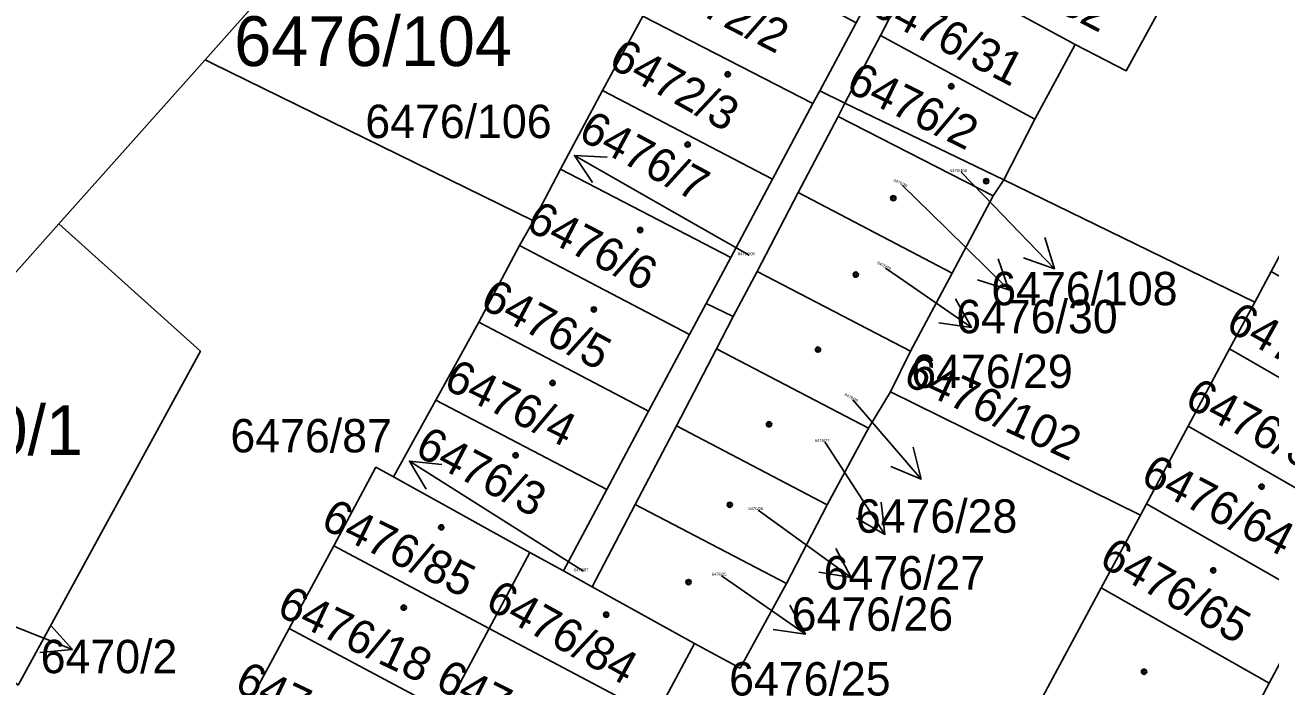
# Model space of a CAD drawing. Extents: x -596233 to -595156, y -1161235 to -1159375.
# Drawn here: x -595809.88 to -595767.38, y -1159612.04 to -1159589.46 of the extents above; entities that cross this region are included whole.
import ezdxf

# ---------------------------------------------------------------- set-up
doc = ezdxf.new("R2010")
doc.units = 0
for name, color, linetype in [('KN_KULTURY', 7, 'Continuous'), ('KN_PARC_CIS_POM', 7, 'Continuous'), ('KN_PARC_CIS_POZ', 7, 'Continuous'), ('KN_PARC_CIS_STAV', 7, 'Continuous'), ('KN_PARC_PLOCHA', 7, 'Continuous'), ('PARC_C_SIPKA', 7, 'Continuous'), ('parcely_l', 7, 'Continuous')]:
    doc.layers.add(name, color=color, linetype=linetype)

msp = doc.modelspace()

# ---------------------------------------------------------------- linework, layer by layer
at = {"layer": 'KN_KULTURY'}
for centre, radius in [((-595785.89, -1159591.15), 0.09), ((-595785.89, -1159591.15), 0.0398), ((-595778.26, -1159591.56), 0.09), ((-595778.26, -1159591.56), 0.0398), ((-595787.26, -1159593.55), 0.09), ((-595787.26, -1159593.55), 0.0398), ((-595777.07, -1159594.8), 0.09), ((-595777.07, -1159594.8), 0.0398), ((-595780.24, -1159595.38), 0.09), ((-595780.24, -1159595.38), 0.0398), ((-595788.88, -1159596.47), 0.09), ((-595788.88, -1159596.47), 0.0398), ((-595781.52, -1159597.99), 0.09), ((-595781.52, -1159597.99), 0.0398), ((-595790.46, -1159599.18), 0.09), ((-595790.46, -1159599.18), 0.0398), ((-595782.81, -1159600.55), 0.09), ((-595782.81, -1159600.55), 0.0398), ((-595791.87, -1159601.69), 0.09), ((-595791.87, -1159601.69), 0.0398), ((-595784.48, -1159603.1), 0.09), ((-595784.48, -1159603.1), 0.0398), ((-595793.13, -1159604.16), 0.09), ((-595793.13, -1159604.16), 0.0398), ((-595767.67, -1159605.23), 0.09), ((-595767.67, -1159605.23), 0.0398), ((-595785.82, -1159605.85), 0.09), ((-595785.82, -1159605.85), 0.0398), ((-595795.67, -1159606.62), 0.09), ((-595795.67, -1159606.62), 0.0398), ((-595769.32, -1159608.09), 0.09), ((-595769.32, -1159608.09), 0.0398), ((-595787.23, -1159608.49), 0.09), ((-595787.23, -1159608.49), 0.0398), ((-595796.95, -1159609.36), 0.09), ((-595796.95, -1159609.36), 0.0398), ((-595790.04, -1159609.6), 0.09), ((-595790.04, -1159609.6), 0.0398), ((-595771.68, -1159611.55), 0.09), ((-595771.68, -1159611.55), 0.0398)]:
    msp.add_circle(centre, radius, dxfattribs=at)
at = {"layer": 'KN_PARC_PLOCHA'}
for points in [[(-595701.4, -1159505.18), (-595757.67, -1159546.29), (-595773.81, -1159559.78), (-595782.65, -1159568.39), (-595789.27, -1159574.83), (-595792.2, -1159577.69), (-595797.93, -1159584.14), (-595803.73, -1159590.66), (-595808.72, -1159596.26), (-595817.32, -1159605.93), (-595824.44, -1159615.08), (-595831.93, -1159624.7), (-595841.12, -1159636.52), (-595846.07, -1159642.88), (-595850.41, -1159648.46), (-595854.79, -1159654.08), (-595859.27, -1159659.84), (-595868.71, -1159674.59), (-595870.61, -1159673.67), (-595878.47, -1159689.8), (-595881.07, -1159695.13)], [(-595761.71, -1159587.39), (-595763.11, -1159589.99), (-595764.48, -1159592.55), (-595765.9, -1159595.19), (-595767.34, -1159597.88), (-595767.9, -1159598.93), (-595776.47, -1159594.76), (-595775.41, -1159592.68), (-595774.03, -1159590.13), (-595772.29, -1159591.03), (-595770.73, -1159588.18)], [(-595810.11, -1159612.01), (-595803.89, -1159600.61), (-595808.72, -1159596.26), (-595803.73, -1159590.66), (-595803.48, -1159590.78), (-595792.52, -1159596.16), (-595793, -1159597), (-595794.38, -1159599.62), (-595795.85, -1159602.28), (-595797.3, -1159604.9), (-595797.9, -1159604.57), (-595799.34, -1159607.25), (-595800.86, -1159610.07), (-595802.28, -1159612.71)], [(-595788.36, -1159613.08), (-595787.03, -1159610.59), (-595785.47, -1159611.43), (-595783.89, -1159608.54), (-595782.5, -1159605.85), (-595781.09, -1159603.23), (-595780.33, -1159601.99), (-595771.8, -1159606.2), (-595773.14, -1159608.68), (-595775.46, -1159613.01)], [(-595740.01, -1159652.19), (-595779.33, -1159630.18), (-595770.64, -1159615.77), (-595769.71, -1159616.26), (-595767.41, -1159611.94), (-595765.89, -1159609.08)]]:
    msp.add_lwpolyline(points, dxfattribs=at)
for points in [[(-595788.61, -1159588.88), (-595788.79, -1159589.17), (-595790.16, -1159591.7), (-595791.6, -1159594.39), (-595792.52, -1159596.16), (-595803.48, -1159590.78), (-595803.73, -1159590.66), (-595797.93, -1159584.14), (-595797.45, -1159584.38)], [(-595770.73, -1159588.18), (-595772.29, -1159591.03), (-595774.03, -1159590.13), (-595777.85, -1159588.05), (-595776.31, -1159585.18)], [(-595781.51, -1159589.39), (-595782.75, -1159591.72), (-595782.98, -1159592.15), (-595788.79, -1159589.17), (-595788.61, -1159588.88), (-595787.28, -1159586.27)], [(-595779.26, -1159587.11), (-595780.68, -1159589.83), (-595781.89, -1159592.14), (-595782.75, -1159591.72), (-595781.51, -1159589.39), (-595780.07, -1159586.69)], [(-595778.47, -1159587.53), (-595777.85, -1159588.05), (-595774.03, -1159590.13), (-595775.41, -1159592.68), (-595780.68, -1159589.83), (-595779.26, -1159587.11)], [(-595782.98, -1159592.15), (-595784.36, -1159594.73), (-595790.16, -1159591.7), (-595788.79, -1159589.17)], [(-595775.41, -1159592.68), (-595776.47, -1159594.76), (-595781.89, -1159592.14), (-595780.68, -1159589.83)], [(-595784.36, -1159594.73), (-595785.79, -1159597.41), (-595791.6, -1159594.39), (-595790.16, -1159591.7)], [(-595781.89, -1159592.14), (-595782.12, -1159592.59), (-595783.49, -1159595.19), (-595784.89, -1159597.88), (-595785.7, -1159599.42), (-595786.63, -1159598.98), (-595785.79, -1159597.41), (-595784.36, -1159594.73), (-595782.98, -1159592.15), (-595782.75, -1159591.72)], [(-595776.47, -1159594.76), (-595776.83, -1159595.3), (-595782.12, -1159592.59), (-595781.89, -1159592.14)], [(-595776.83, -1159595.3), (-595778.23, -1159597.94), (-595783.49, -1159595.19), (-595782.12, -1159592.59)], [(-595785.79, -1159597.41), (-595786.63, -1159598.98), (-595787.19, -1159600.04), (-595793, -1159597), (-595792.52, -1159596.16), (-595791.6, -1159594.39)], [(-595767.9, -1159598.93), (-595768.76, -1159600.53), (-595770.18, -1159603.17), (-595771.6, -1159605.82), (-595771.8, -1159606.2), (-595780.33, -1159601.99), (-595779.65, -1159600.61), (-595778.23, -1159597.94), (-595776.83, -1159595.3), (-595776.47, -1159594.76)], [(-595778.23, -1159597.94), (-595779.65, -1159600.61), (-595784.89, -1159597.88), (-595783.49, -1159595.19)], [(-595810.11, -1159612.01), (-595811.59, -1159610.76), (-595810.32, -1159608.37), (-595815.99, -1159605.34), (-595816.62, -1159606.52), (-595817.32, -1159605.93), (-595808.72, -1159596.26), (-595803.89, -1159600.61)], [(-595787.19, -1159600.04), (-595788.59, -1159602.65), (-595794.38, -1159599.62), (-595793, -1159597)], [(-595779.65, -1159600.61), (-595780.33, -1159601.99), (-595781.09, -1159603.23), (-595786.27, -1159600.52), (-595785.7, -1159599.42), (-595784.89, -1159597.88)], [(-595761.68, -1159601.15), (-595763.08, -1159603.8), (-595768.76, -1159600.53), (-595767.9, -1159598.93), (-595767.34, -1159597.88)], [(-595785.7, -1159599.42), (-595786.27, -1159600.52), (-595787.64, -1159603.15), (-595789.05, -1159605.84), (-595790.52, -1159608.65), (-595791.5, -1159608.1), (-595790.02, -1159605.33), (-595788.59, -1159602.65), (-595787.19, -1159600.04), (-595786.63, -1159598.98)], [(-595788.59, -1159602.65), (-595790.02, -1159605.33), (-595795.85, -1159602.28), (-595794.38, -1159599.62)], [(-595781.09, -1159603.23), (-595782.5, -1159605.85), (-595787.64, -1159603.15), (-595786.27, -1159600.52)], [(-595763.08, -1159603.8), (-595764.48, -1159606.44), (-595770.18, -1159603.17), (-595768.76, -1159600.53)], [(-595790.02, -1159605.33), (-595791.5, -1159608.1), (-595792.64, -1159607.48), (-595797.3, -1159604.9), (-595795.85, -1159602.28)], [(-595782.5, -1159605.85), (-595783.89, -1159608.54), (-595789.05, -1159605.84), (-595787.64, -1159603.15)], [(-595764.48, -1159606.44), (-595765.89, -1159609.08), (-595771.6, -1159605.82), (-595770.18, -1159603.17)], [(-595797.3, -1159604.9), (-595792.64, -1159607.48), (-595794.03, -1159610.07), (-595799.34, -1159607.25), (-595797.9, -1159604.57)], [(-595783.89, -1159608.54), (-595785.47, -1159611.43), (-595787.03, -1159610.59), (-595790.52, -1159608.65), (-595789.05, -1159605.84)], [(-595765.89, -1159609.08), (-595767.41, -1159611.94), (-595773.14, -1159608.68), (-595771.8, -1159606.2), (-595771.6, -1159605.82)], [(-595794.03, -1159610.07), (-595795.55, -1159612.91), (-595800.86, -1159610.07), (-595799.34, -1159607.25)], [(-595791.5, -1159608.1), (-595790.52, -1159608.65), (-595787.03, -1159610.59), (-595788.36, -1159613.08), (-595794.03, -1159610.07), (-595792.64, -1159607.48)], [(-595767.41, -1159611.94), (-595769.71, -1159616.26), (-595770.64, -1159615.77), (-595771.71, -1159615.21), (-595775.46, -1159613.01), (-595773.14, -1159608.68)], [(-595795.55, -1159612.91), (-595796.96, -1159615.54), (-595802.28, -1159612.71), (-595800.86, -1159610.07)], [(-595788.36, -1159613.08), (-595789.89, -1159615.95), (-595795.55, -1159612.91), (-595794.03, -1159610.07)]]:
    msp.add_lwpolyline(points, close=True, dxfattribs=at)
at = {"layer": 'PARC_C_SIPKA'}
for points in [[(-595790.5043, -1159594.8508), (-595791.1239, -1159593.9202), (-595790.0076, -1159593.9828)], [(-595785.16, -1159597.33), (-595788.52, -1159595.41), (-595791.1239, -1159593.9202)], [(-595777.92, -1159594.49), (-595776.82, -1159595.63), (-595774.7383, -1159597.7902)], [(-595779.94, -1159594.94), (-595778.44, -1159596.41), (-595776.2982, -1159598.5106)], [(-595775.0722, -1159596.7232), (-595774.7383, -1159597.7902), (-595775.7923, -1159597.4171)], [(-595776.662, -1159597.4534), (-595776.2982, -1159598.5106), (-595777.3622, -1159598.1674)], [(-595780.5, -1159597.77), (-595780.04, -1159598.09), (-595777.574, -1159599.7985)], [(-595778.1113, -1159598.818), (-595777.574, -1159599.7985), (-595778.6808, -1159599.64)], [(-595781.62, -1159602.27), (-595781.25, -1159602.7), (-595779.29, -1159604.9712)], [(-595782.58, -1159603.7), (-595782.16, -1159604.35), (-595780.5309, -1159606.8691)], [(-595779.5648, -1159603.8875), (-595779.29, -1159604.9712), (-595780.3219, -1159604.5408)], [(-595796.1778, -1159605.3143), (-595796.7561, -1159604.3574), (-595795.6436, -1159604.4689)], [(-595790.81, -1159608.12), (-595794.22, -1159605.96), (-595796.7561, -1159604.3574)], [(-595784.85, -1159606.03), (-595784.11, -1159606.57), (-595781.6818, -1159608.3318)], [(-595780.6541, -1159605.7579), (-595780.5309, -1159606.8691), (-595781.4938, -1159606.3009)], [(-595782.1976, -1159607.3398), (-595781.6818, -1159608.3318), (-595782.7848, -1159608.1492)], [(-595786.1, -1159608.27), (-595785.7, -1159608.55), (-595783.2375, -1159610.2634)], [(-595812.01, -1159609.34), (-595811.05, -1159609.69), (-595808.258, -1159610.7876)], [(-595783.7727, -1159609.2819), (-595783.2375, -1159610.2634), (-595784.3439, -1159610.1027)], [(-595809.0057, -1159609.9564), (-595808.258, -1159610.7876), (-595809.3716, -1159610.8871)]]:
    msp.add_lwpolyline(points, dxfattribs=at)
at = {"layer": 'parcely_l'}
for points in [[(-595797.93, -1159584.14), (-595803.73, -1159590.66)], [(-595780.68, -1159589.83), (-595779.26, -1159587.11)], [(-595777.85, -1159588.05), (-595774.03, -1159590.13)], [(-595774.03, -1159590.13), (-595772.29, -1159591.03), (-595770.73, -1159588.18)], [(-595788.79, -1159589.17), (-595790.16, -1159591.7)], [(-595788.79, -1159589.17), (-595782.98, -1159592.15)], [(-595782.75, -1159591.72), (-595781.51, -1159589.39)], [(-595781.89, -1159592.14), (-595780.68, -1159589.83)], [(-595775.41, -1159592.68), (-595780.68, -1159589.83)], [(-595774.03, -1159590.13), (-595775.41, -1159592.68)], [(-595803.73, -1159590.66), (-595808.72, -1159596.26)], [(-595792.52, -1159596.16), (-595803.48, -1159590.78), (-595803.73, -1159590.66)], [(-595790.16, -1159591.7), (-595791.6, -1159594.39)], [(-595784.36, -1159594.73), (-595790.16, -1159591.7)], [(-595782.98, -1159592.15), (-595782.75, -1159591.72)], [(-595782.75, -1159591.72), (-595781.89, -1159592.14)], [(-595784.36, -1159594.73), (-595782.98, -1159592.15)], [(-595781.89, -1159592.14), (-595782.12, -1159592.59)], [(-595776.47, -1159594.76), (-595781.89, -1159592.14)], [(-595782.12, -1159592.59), (-595783.49, -1159595.19)], [(-595782.12, -1159592.59), (-595776.83, -1159595.3)], [(-595776.47, -1159594.76), (-595775.41, -1159592.68)], [(-595791.6, -1159594.39), (-595792.52, -1159596.16)], [(-595785.79, -1159597.41), (-595791.6, -1159594.39)], [(-595785.79, -1159597.41), (-595784.36, -1159594.73)], [(-595776.83, -1159595.3), (-595776.47, -1159594.76)], [(-595776.47, -1159594.76), (-595767.9, -1159598.93)], [(-595784.89, -1159597.88), (-595783.49, -1159595.19)], [(-595783.49, -1159595.19), (-595778.23, -1159597.94)], [(-595778.23, -1159597.94), (-595776.83, -1159595.3)], [(-595808.72, -1159596.26), (-595817.32, -1159605.93)], [(-595808.72, -1159596.26), (-595803.89, -1159600.61), (-595810.11, -1159612.01)], [(-595793, -1159597), (-595792.52, -1159596.16)], [(-595794.38, -1159599.62), (-595793, -1159597)], [(-595793, -1159597), (-595787.19, -1159600.04)], [(-595786.63, -1159598.98), (-595785.79, -1159597.41)], [(-595785.7, -1159599.42), (-595784.89, -1159597.88)], [(-595779.65, -1159600.61), (-595784.89, -1159597.88)], [(-595778.23, -1159597.94), (-595779.65, -1159600.61)], [(-595767.34, -1159597.88), (-595767.9, -1159598.93)], [(-595786.63, -1159598.98), (-595787.19, -1159600.04)], [(-595785.7, -1159599.42), (-595786.63, -1159598.98)], [(-595767.9, -1159598.93), (-595768.76, -1159600.53)], [(-595795.85, -1159602.28), (-595794.38, -1159599.62)], [(-595794.38, -1159599.62), (-595788.59, -1159602.65)], [(-595786.27, -1159600.52), (-595785.7, -1159599.42)], [(-595787.19, -1159600.04), (-595788.59, -1159602.65)], [(-595787.64, -1159603.15), (-595786.27, -1159600.52)], [(-595781.09, -1159603.23), (-595786.27, -1159600.52)], [(-595768.76, -1159600.53), (-595770.18, -1159603.17)], [(-595768.76, -1159600.53), (-595763.08, -1159603.8)], [(-595779.65, -1159600.61), (-595780.33, -1159601.99)], [(-595795.85, -1159602.28), (-595797.3, -1159604.9)], [(-595790.02, -1159605.33), (-595795.85, -1159602.28)], [(-595780.33, -1159601.99), (-595781.09, -1159603.23)], [(-595771.8, -1159606.2), (-595780.33, -1159601.99)], [(-595788.59, -1159602.65), (-595790.02, -1159605.33)], [(-595787.64, -1159603.15), (-595789.05, -1159605.84)], [(-595782.5, -1159605.85), (-595787.64, -1159603.15)], [(-595781.09, -1159603.23), (-595782.5, -1159605.85)], [(-595771.6, -1159605.82), (-595770.18, -1159603.17)], [(-595770.18, -1159603.17), (-595764.48, -1159606.44)], [(-595799.34, -1159607.25), (-595797.9, -1159604.57), (-595797.3, -1159604.9)], [(-595797.3, -1159604.9), (-595792.64, -1159607.48)], [(-595790.02, -1159605.33), (-595791.5, -1159608.1)], [(-595790.52, -1159608.65), (-595789.05, -1159605.84)], [(-595789.05, -1159605.84), (-595783.89, -1159608.54)], [(-595783.89, -1159608.54), (-595782.5, -1159605.85)], [(-595771.6, -1159605.82), (-595771.8, -1159606.2)], [(-595765.89, -1159609.08), (-595771.6, -1159605.82)], [(-595773.14, -1159608.68), (-595771.8, -1159606.2)], [(-595800.86, -1159610.07), (-595799.34, -1159607.25)], [(-595794.03, -1159610.07), (-595799.34, -1159607.25)], [(-595794.03, -1159610.07), (-595792.64, -1159607.48)], [(-595792.64, -1159607.48), (-595791.5, -1159608.1)], [(-595791.5, -1159608.1), (-595790.52, -1159608.65)], [(-595787.03, -1159610.59), (-595790.52, -1159608.65)], [(-595783.89, -1159608.54), (-595785.47, -1159611.43), (-595787.03, -1159610.59)], [(-595773.14, -1159608.68), (-595775.46, -1159613.01)], [(-595767.41, -1159611.94), (-595773.14, -1159608.68)], [(-595765.89, -1159609.08), (-595767.41, -1159611.94)], [(-595800.86, -1159610.07), (-595802.28, -1159612.71)], [(-595795.55, -1159612.91), (-595800.86, -1159610.07)], [(-595795.55, -1159612.91), (-595794.03, -1159610.07)], [(-595794.03, -1159610.07), (-595788.36, -1159613.08)], [(-595787.03, -1159610.59), (-595788.36, -1159613.08)], [(-595770.64, -1159615.77), (-595769.71, -1159616.26), (-595767.41, -1159611.94)]]:
    msp.add_lwpolyline(points, dxfattribs=at)

# ---------------------------------------------------------------- texts
at = {"layer": 'KN_PARC_CIS_POM'}
for s, p in [('6476/108', (-595778.3033, -1159594.49)), ('6476/106', (-595785.5433, -1159597.33)), ('6476/27', (-595782.9133, -1159603.7)), ('6476/26', (-595785.1833, -1159606.03)), ('6476/87', (-595791.1433, -1159608.12)), ('6476/25', (-595786.4333, -1159608.27))]:
    msp.add_text(s, height=0.1, dxfattribs=at).set_placement(p)
for s, rotation, p in [('6476/30', 335.13884, (-595780.2424, -1159594.7999)), ('6476/29', 332.93529, (-595780.7968, -1159597.6183)), ('6476/28', 332.87123, (-595781.9167, -1159602.118))]:
    msp.add_text(s, height=0.1, rotation=rotation, dxfattribs=at).set_placement(p)
at = {"layer": 'KN_PARC_CIS_POZ'}
for s, height, p in [('6476/104', 1.7, (-595802.7366, -1159590.87)), ('6476/106', 1.14, (-595798.26, -1159593.33)), ('6470/1', 1.7, (-595814.8466, -1159604.15)), ('6476/87', 1.14, (-595802.865, -1159604.06)), ('6470/2', 1.14, (-595809.34, -1159611.6))]:
    msp.add_text(s, height=height, dxfattribs=at).set_placement(p)
msp.add_text('6476/102', height=1.14, rotation=335.15694, dxfattribs=at).set_placement((-595779.9556, -1159601.704))
at = {"layer": 'KN_PARC_CIS_STAV'}
for s, rotation, p in [('6476/32', 333.00002, (-595778.0858, -1159587.2449)), ('6472/2', 332.78374, (-595788.3524, -1159588.3328)), ('6476/31', 332.68083, (-595781.0861, -1159589.056)), ('6472/3', 330.90132, (-595790.0123, -1159590.8692)), ('6476/2', 333.79714, (-595781.908, -1159591.7038)), ('6476/7', 331.69438, (-595791.0438, -1159593.3384)), ('6476/6', 332.55513, (-595792.8364, -1159596.4313)), ('6476/5', 331.8177, (-595794.3971, -1159599.0846)), ('6476/62', 330.93246, (-595768.9513, -1159599.8638)), ('6476/4', 333.92816, (-595795.6413, -1159601.8504)), ('6476/63', 332.10195, (-595770.3483, -1159602.472)), ('6476/3', 332.31489, (-595796.6202, -1159604.1293)), ('6476/64', 332.47402, (-595771.8498, -1159605.0838)), ('6476/85', 333.87888, (-595799.8319, -1159606.617)), ('6476/65', 330.24047, (-595773.2688, -1159607.8938)), ('6476/18', 334.669, (-595801.3346, -1159609.5942)), ('6476/84', 330.95272, (-595794.222, -1159609.355)), ('6476/17', 333.10678, (-595795.929, -1159612.0912)), ('6476/19', 334.71287, (-595802.7758, -1159612.1768))]:
    msp.add_text(s, height=1.14, rotation=rotation, dxfattribs=at).set_placement(p)
for s, p in [('6476/108', (-595776.896, -1159599.0371)), ('6476/30', (-595778.0917, -1159599.9926)), ('6476/29', (-595779.6251, -1159601.8635)), ('6476/28', (-595781.5165, -1159606.8045)), ('6476/27', (-595782.6166, -1159608.7421)), ('6476/26', (-595783.7078, -1159610.1503)), ('6476/25', (-595785.8419, -1159612.3621))]:
    msp.add_text(s, height=1.14, dxfattribs=at).set_placement(p)

doc.saveas('drawing.dxf')
